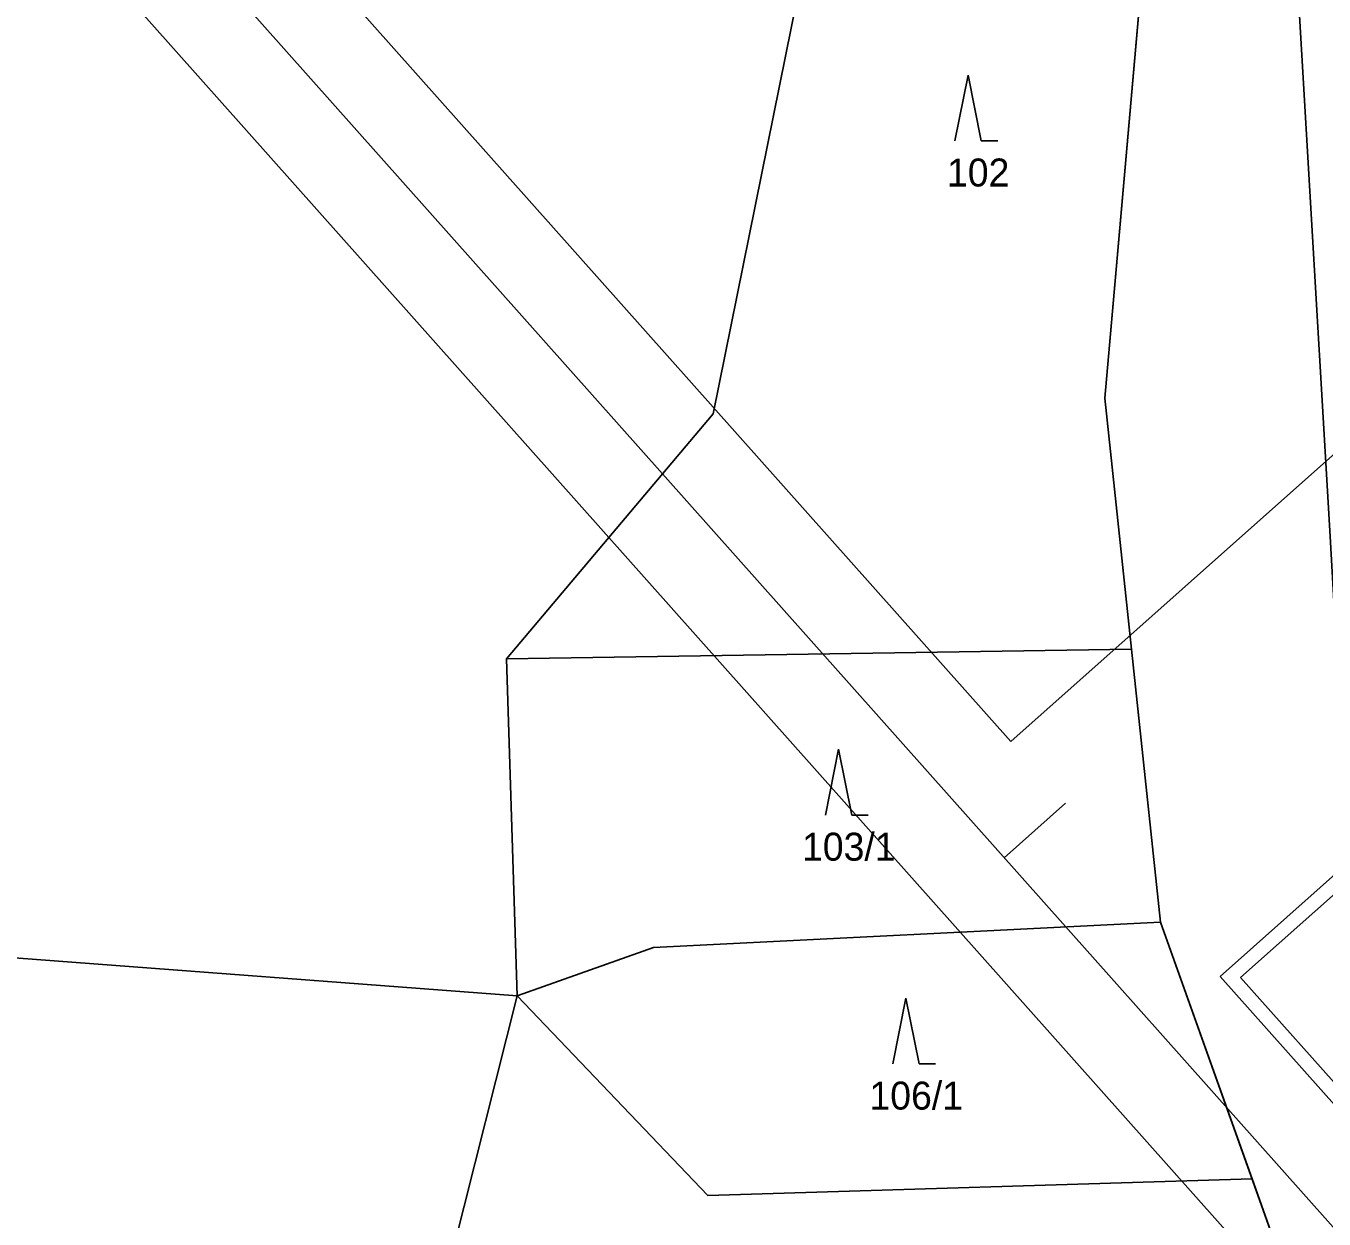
# Model space of a CAD drawing. Extents: x -866656 to -858817, y -1041816 to -1038653.
# Drawn here: x -865090.2 to -865011.3, y -1040626 to -1040553.5 of the extents above; entities that cross this region are included whole.
import ezdxf

# ---------------------------------------------------------------- set-up
doc = ezdxf.new("R2010")
doc.units = 0
for name, color, linetype in [('SZDC', 7, 'Continuous'), ('tisk ramy', 7, 'Continuous'), ('Vrstva 1', 7, 'Continuous'), ('Vrstva 53', 7, 'Continuous')]:
    doc.layers.add(name, color=color, linetype=linetype)

msp = doc.modelspace()

# ---------------------------------------------------------------- linework, layer by layer
at = {"layer": 'SZDC'}
msp.add_lwpolyline([(-865001.396, -1040539.962), (-864993.688, -1040579.203), (-864996.501, -1040608.857), (-865002.06, -1040629.39), (-864985.688, -1040660.423), (-864988.738, -1040690.926), (-865021.96, -1040699.19), (-865027.168, -1040689.139), (-865033.06, -1040677.767), (-865026.63, -1040662), (-865024.654, -1040657.157), (-865013.46, -1040629.71), (-865015.641, -1040623.593), (-865021.207, -1040607.979), (-865022.973, -1040591.404), (-865024.6, -1040576.14), (-865021.44, -1040540.27)], dxfattribs=at)
at = {"layer": 'tisk ramy'}
for p, q in [((-865017.586, -1040611.282), (-864971.453, -1040570.209)), ((-865026.977, -1040600.749), (-865030.708, -1040604.07)), ((-865006.182, -1040602.312), (-865016.338, -1040611.354)), ((-864896.72, -1040747.042), (-865017.586, -1040611.282)), ((-865016.338, -1040611.354), (-864952.902, -1040682.607))]:
    msp.add_line(p, q, dxfattribs=at)
for points in [[(-865732.632, -1039823.163), (-864894.802, -1040764.235), (-864672.984, -1040566.751), (-865510.814, -1039625.68)], [(-865511.224, -1039632.739), (-864680.043, -1040566.341), (-864894.393, -1040757.175), (-865725.573, -1039823.573)], [(-865718.521, -1039823.982), (-865030.298, -1040597.011), (-864823.41, -1040412.82), (-865511.633, -1039639.791)], [(-865511.633, -1039639.791), (-864823.41, -1040412.82), (-865030.298, -1040597.011), (-865718.521, -1039823.982)]]:
    msp.add_lwpolyline(points, close=True, dxfattribs=at)
at = {"layer": 'Vrstva 1'}
for p, q in [((-865038.991, -1040530.603), (-865048.392, -1040577.103)), ((-865021.44, -1040540.27), (-865024.6, -1040576.14)), ((-865033.698, -1040560.508), (-865032.898, -1040556.508)), ((-865032.898, -1040556.508), (-865032.098, -1040560.508)), ((-865032.098, -1040560.508), (-865031.098, -1040560.508)), ((-865024.6, -1040576.14), (-865021.207, -1040607.979)), ((-865048.392, -1040577.103), (-865060.948, -1040591.994)), ((-865060.948, -1040591.994), (-865022.973, -1040591.404)), ((-865060.948, -1040591.994), (-865060.304, -1040612.465)), ((-865041.577, -1040601.48), (-865040.777, -1040597.48)), ((-865040.777, -1040597.48), (-865039.977, -1040601.48)), ((-865039.977, -1040601.48), (-865038.977, -1040601.48)), ((-865052.025, -1040609.521), (-865021.207, -1040607.979)), ((-865021.207, -1040607.979), (-865013.46, -1040629.71)), ((-865110.901, -1040608.657), (-865060.304, -1040612.465)), ((-865060.304, -1040612.465), (-865052.025, -1040609.521)), ((-865060.304, -1040612.465), (-865070.331, -1040652.228)), ((-865060.304, -1040612.465), (-865048.713, -1040624.608)), ((-865037.48, -1040616.608), (-865036.68, -1040612.608)), ((-865036.68, -1040612.608), (-865035.88, -1040616.608)), ((-865035.88, -1040616.608), (-865034.88, -1040616.608)), ((-865048.713, -1040624.608), (-865015.64, -1040623.593))]:
    msp.add_line(p, q, dxfattribs=at)
msp.add_lwpolyline([(-865018.381, -1040455.781), (-865018.108, -1040460.39), (-865017.217, -1040475.753), (-865015.827, -1040499.871), (-865013.524, -1040539.806), (-865010.906, -1040584.551), (-865008.335, -1040629.672), (-865006.896, -1040655.504), (-865006.134, -1040669.149), (-865005.12, -1040685.843), (-865003.949, -1040703.111)], dxfattribs=at)
at = {"layer": 'Vrstva 53'}
msp.add_lwpolyline([(-865021.96, -1040699.19), (-865027.168, -1040689.139), (-865033.06, -1040677.767), (-865026.63, -1040662), (-865024.654, -1040657.157), (-865013.46, -1040629.71), (-865015.641, -1040623.593), (-865021.207, -1040607.979), (-865022.973, -1040591.404), (-865024.6, -1040576.14), (-865021.44, -1040540.27), (-865028.838, -1040510.932), (-865030.491, -1040504.377), (-865038.278, -1040504.827), (-865037.32, -1040476.6), (-865030.762, -1040466.821), (-865030.177, -1040458.81), (-865029.814, -1040453.845), (-865030.983, -1040440.67), (-865031.68, -1040432.82), (-865030.667, -1040387.255), (-865059.89, -1040365.76)], dxfattribs=at)

# ---------------------------------------------------------------- texts
at = {"layer": 'Vrstva 1'}
for s, p in [('102', (-865034.185, -1040563.279)), ('103/1', (-865042.995, -1040604.251)), ('106/1', (-865038.898, -1040619.379))]:
    msp.add_text(s, height=1.7, dxfattribs=at).set_placement(p)

doc.saveas('drawing.dxf')
